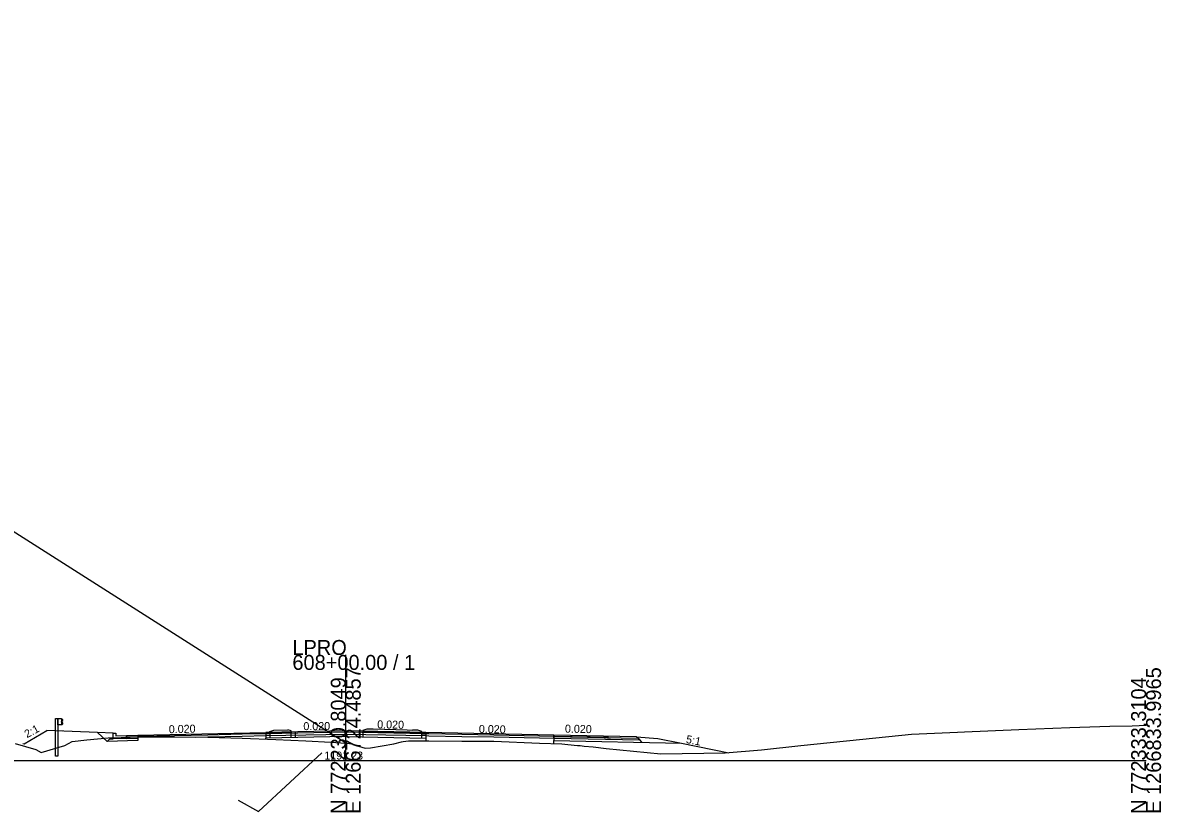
# Model space of a CAD drawing. Extents: x -3833 to 1267678, y -522 to 773248.
# Drawn here: x 1089.5 to 1302.8, y 8990.3 to 9138.3 of the extents above; entities that cross this region are included whole.
import ezdxf

# ---------------------------------------------------------------- set-up
doc = ezdxf.new("R2010")
doc.units = 0
for name, color, linetype in [('Exist Cross Section Cell', 7, 'Continuous'), ('Exist XS Center Line Elevation Label', 7, 'Continuous'), ('Exist XS Ground Line', 7, 'Continuous'), ('Prop CMT DNC', 7, 'Continuous'), ('Prop CMT Guardrail Graphics', 7, 'Continuous'), ('Prop CMT Pvmt Course 1', 7, 'Continuous'), ('Prop CMT Pvmt Course 2', 7, 'Continuous'), ('Prop CMT Pvmt Course 3', 7, 'Continuous'), ('Prop CMT Pvmt Course 4', 7, 'Continuous'), ('Prop CMT Shld Paved Course 1', 7, 'Continuous'), ('Prop CMT Shld Paved Course 2', 7, 'Continuous'), ('Prop CMT Shld Paved Course 4', 7, 'Continuous'), ('Prop CMT Slope Fill', 7, 'Continuous'), ('Prop CMT Slope Grass', 7, 'Continuous'), ('Prop CMT Subgrade Earthwork', 7, 'Continuous'), ('Prop Conc Curb and Gutter', 7, 'Continuous'), ('Prop Conc Island Cover', 7, 'Continuous'), ('Prop Corridor Mesh Bottom', 7, 'Continuous'), ('Prop XS Ditch Slope Text', 7, 'Continuous'), ('Prop XS Finish Grade', 7, 'Continuous'), ('Prop XS SE Text', 7, 'Continuous'), ('Scratch_Level_1', 7, 'Continuous'), ('Scratch_Level_5', 7, 'Continuous')]:
    doc.layers.add(name, color=color, linetype=linetype)

msp = doc.modelspace()

# ---------------------------------------------------------------- linework, layer by layer
at = {"layer": 'Exist Cross Section Cell'}
for p, q in [((1150, 9000), (1150, 9019.79)), ((1000, 9000), (1150, 9000)), ((1150, 9000), (1300, 9000))]:
    msp.add_line(p, q, dxfattribs=at)
at = {"layer": 'Exist XS Ground Line'}
for p, q in [((1297.4, 9006.51), (1300, 9006.6)), ((1107.93, 9004.31), (1111.3, 9004.44)), ((1111.3, 9004.44), (1117.93, 9004.43)), ((1117.93, 9004.43), (1124.15, 9004.38)), ((1249.32, 9004.25), (1256.01, 9004.91)), ((1256.01, 9004.91), (1264.64, 9005.33)), ((1264.64, 9005.33), (1265.94, 9005.36)), ((1265.94, 9005.36), (1276.15, 9005.84)), ((1276.15, 9005.84), (1285.74, 9006.19)), ((1285.74, 9006.19), (1293.18, 9006.44)), ((1293.18, 9006.44), (1297.4, 9006.51)), ((1088.05, 9003.17), (1091.91, 9002.07)), ((1092.94, 9001.49), (1097.38, 9002.79)), ((1097.38, 9002.79), (1098.74, 9003.59)), ((1098.74, 9003.59), (1101.48, 9003.86)), ((1101.48, 9003.86), (1105.49, 9004.23)), ((1105.49, 9004.23), (1107.93, 9004.31)), ((1124.15, 9004.38), (1130.6, 9004.17)), ((1130.6, 9004.17), (1136.91, 9003.97)), ((1136.91, 9003.97), (1142.5, 9003.69)), ((1142.5, 9003.69), (1147.22, 9003.46)), ((1147.22, 9003.46), (1150, 9003.23)), ((1150, 9003.23), (1151.3, 9003.12)), ((1151.3, 9003.12), (1151.33, 9002.99)), ((1151.33, 9002.99), (1153.63, 9002.32)), ((1153.63, 9002.32), (1154.61, 9002.35)), ((1154.61, 9002.35), (1159.02, 9003.14)), ((1159.02, 9003.14), (1160.43, 9003.48)), ((1160.43, 9003.48), (1160.79, 9003.58)), ((1160.79, 9003.58), (1161.78, 9003.67)), ((1161.78, 9003.67), (1165.12, 9003.7)), ((1165.12, 9003.7), (1165.57, 9003.71)), ((1165.57, 9003.71), (1171.75, 9003.65)), ((1171.75, 9003.65), (1177.75, 9003.6)), ((1177.75, 9003.6), (1186.32, 9003.27)), ((1186.32, 9003.27), (1190.52, 9003.11)), ((1190.52, 9003.11), (1191.63, 9003.02)), ((1191.63, 9003.02), (1193.43, 9002.84)), ((1193.43, 9002.84), (1193.96, 9002.8)), ((1193.96, 9002.8), (1194.71, 9002.71)), ((1194.71, 9002.71), (1196.36, 9002.54)), ((1196.36, 9002.54), (1198.81, 9002.27)), ((1198.81, 9002.27), (1209.03, 9001.25)), ((1227.94, 9001.99), (1235.3, 9002.81)), ((1235.3, 9002.81), (1249.32, 9004.25)), ((1091.91, 9002.07), (1092.94, 9001.49)), ((1209.03, 9001.25), (1221.08, 9001.42)), ((1221.08, 9001.42), (1227.94, 9001.99))]:
    msp.add_line(p, q, dxfattribs=at)
at = {"layer": 'Prop CMT Guardrail Graphics'}
for p, q in [((1095.57, 9005.35), (1095.57, 9007.85)), ((1095.57, 9007.85), (1096.06, 9007.85)), ((1096.06, 9007.85), (1096.06, 9005.34)), ((1096.06, 9006.67), (1096.06, 9007.85)), ((1096.06, 9007.85), (1096.73, 9007.85)), ((1096.73, 9006.67), (1096.06, 9006.67)), ((1096.73, 9007.85), (1096.73, 9006.67)), ((1096.73, 9007.77), (1096.73, 9006.75)), ((1096.82, 9007.75), (1096.73, 9007.77)), ((1096.73, 9006.75), (1096.82, 9006.77)), ((1096.74, 9007.31), (1096.97, 9007.51)), ((1096.74, 9007.22), (1096.74, 9007.31)), ((1096.97, 9007.01), (1096.74, 9007.22)), ((1096.97, 9007.65), (1096.82, 9007.75)), ((1096.82, 9006.77), (1096.97, 9006.87)), ((1096.97, 9007.51), (1096.97, 9007.65)), ((1096.97, 9006.87), (1096.97, 9007.01)), ((1095.57, 9000.84), (1095.57, 9005.35)), ((1096.06, 9005.34), (1096.06, 9000.84)), ((1096.06, 9000.84), (1095.57, 9000.84))]:
    msp.add_line(p, q, dxfattribs=at)
at = {"layer": 'Prop CMT Pvmt Course 1'}
for p, q in [((1108.9, 9004.47), (1108.9, 9004.72)), ((1111, 9004.76), (1135, 9005.24)), ((1111, 9004.76), (1111, 9004.76)), ((1135, 9005.24), (1135.75, 9005.26)), ((1135, 9004.99), (1135, 9005.24)), ((1135, 9005.24), (1135, 9005.24)), ((1135, 9005.24), (1135, 9005.24)), ((1135, 9005.24), (1135, 9005.24)), ((1135, 9005.24), (1135, 9004.99)), ((1135.75, 9005.01), (1135, 9004.99)), ((1135, 9004.99), (1135, 9004.99)), ((1135.75, 9005.26), (1135.75, 9005.26)), ((1135.75, 9005.26), (1135.75, 9005.26)), ((1135.75, 9005.26), (1135.75, 9004.22)), ((1135.75, 9005.01), (1135.75, 9005.01)), ((1139.75, 9005.37), (1139.75, 9005.37)), ((1139.75, 9005.37), (1139.75, 9005.37)), ((1139.75, 9004.3), (1139.75, 9005.34)), ((1139.75, 9005.12), (1139.75, 9005.12)), ((1140.5, 9005.36), (1140.5, 9005.36)), ((1140.5, 9005.36), (1140.5, 9004.31)), ((1152.5, 9005.49), (1152.5, 9005.49)), ((1152.5, 9005.49), (1152.5, 9005.49)), ((1152.5, 9005.49), (1152.5, 9004.46)), ((1152.5, 9005.24), (1152.5, 9005.24)), ((1153.25, 9004.44), (1153.25, 9005.48)), ((1153.25, 9005.26), (1153.25, 9005.26)), ((1164.25, 9005.26), (1165, 9005.24)), ((1164.25, 9004.22), (1164.25, 9005.26)), ((1164.25, 9005.26), (1164.25, 9005.26)), ((1164.25, 9005.26), (1164.25, 9005.26)), ((1164.25, 9005.01), (1164.25, 9005.01)), ((1165, 9005.24), (1165, 9005.24)), ((1165, 9005.24), (1165, 9004.2)), ((1189, 9004.76), (1165, 9005.24)), ((1165, 9005.24), (1165, 9005.24)), ((1165, 9005.24), (1165, 9005.24)), ((1165, 9005.24), (1165, 9004.99)), ((1165, 9004.99), (1165, 9004.99)), ((1189, 9004.51), (1189, 9004.76)), ((1189, 9004.76), (1189, 9004.76)), ((1189, 9004.51), (1189, 9004.76)), ((1189, 9004.76), (1189, 9004.76))]:
    msp.add_line(p, q, dxfattribs=at)
at = {"layer": 'Prop CMT Pvmt Course 2'}
for p, q in [((1150, 9005.29), (1135, 9004.99)), ((1135, 9004.99), (1135, 9004.99)), ((1135, 9004.99), (1135, 9004.99)), ((1135, 9004.66), (1150, 9004.96)), ((1135, 9004.66), (1135, 9004.66)), ((1135.75, 9005.01), (1135.75, 9005.01)), ((1135.75, 9005.01), (1135.75, 9005.01)), ((1135.75, 9004.76), (1135.75, 9004.76)), ((1139.75, 9005.12), (1139.75, 9005.12)), ((1139.75, 9005.12), (1139.75, 9005.12)), ((1140.5, 9005.11), (1140.5, 9005.11)), ((1165, 9004.99), (1150, 9005.29)), ((1150, 9005.29), (1150, 9005.29)), ((1150, 9005.29), (1150, 9005.29)), ((1150, 9004.96), (1150, 9004.96)), ((1150, 9004.96), (1150, 9004.96)), ((1150, 9004.96), (1165, 9004.66)), ((1152.5, 9005.24), (1152.5, 9005.24)), ((1152.5, 9005.24), (1152.5, 9005.24)), ((1164.25, 9005.01), (1165, 9004.99)), ((1164.25, 9005.01), (1164.25, 9005.01)), ((1164.25, 9005.01), (1164.25, 9005.01)), ((1165, 9004.99), (1165, 9004.99)), ((1165, 9004.99), (1165, 9004.99)), ((1165, 9004.66), (1165, 9004.66))]:
    msp.add_line(p, q, dxfattribs=at)
at = {"layer": 'Prop CMT Pvmt Course 3'}
for p, q in [((1135.75, 9004.76), (1135.75, 9004.76)), ((1135.75, 9004.76), (1135.75, 9004.76)), ((1139.75, 9004.87), (1139.75, 9004.87)), ((1139.75, 9004.5), (1139.75, 9004.5)), ((1140.5, 9004.86), (1140.5, 9004.86)), ((1152.5, 9004.62), (1152.5, 9004.62)), ((1153.25, 9004.63), (1153.25, 9004.63)), ((1135.75, 9004.38), (1135.75, 9004.38))]:
    msp.add_line(p, q, dxfattribs=at)
at = {"layer": 'Prop CMT Pvmt Course 4'}
for p, q in [((1135, 9004.66), (1135, 9004.66)), ((1135, 9004.66), (1135, 9004.66)), ((1150, 9004.96), (1150, 9004.96)), ((1150, 9004.96), (1150, 9004.96)), ((1165, 9004.66), (1165, 9004.66)), ((1165, 9004.66), (1165, 9004.66)), ((1105.26, 9003.57), (1105.8, 9004.08)), ((1165, 9003.83), (1165, 9003.83))]:
    msp.add_line(p, q, dxfattribs=at)
at = {"layer": 'Prop CMT Shld Paved Course 1'}
for p, q in [((1108.91, 9004.72), (1111, 9004.76)), ((1111, 9004.76), (1111, 9004.51)), ((1150, 9005.54), (1135, 9005.24)), ((1135, 9005.24), (1135, 9005.24)), ((1135, 9005.24), (1135, 9004.2)), ((1165, 9005.24), (1150, 9005.54)), ((1150, 9005.54), (1150, 9005.54)), ((1150, 9005.54), (1150, 9005.54)), ((1150, 9005.29), (1150, 9005.29)), ((1150, 9005.29), (1150, 9005.29)), ((1165, 9004.99), (1165, 9005.24)), ((1165, 9005.24), (1165, 9005.24)), ((1189, 9004.76), (1189, 9004.51)), ((1204.5, 9004.45), (1189, 9004.76)), ((1189, 9004.51), (1204.75, 9004.2)), ((1204.75, 9004.2), (1204.5, 9004.45))]:
    msp.add_line(p, q, dxfattribs=at)
at = {"layer": 'Prop CMT Shld Paved Course 2'}
for p, q in [((1096.88, 9005.41), (1096.88, 9005.41)), ((1108.9, 9004.47), (1111, 9004.51)), ((1111.3, 9004.52), (1111, 9004.51)), ((1111, 9004.51), (1111, 9004.51)), ((1111, 9004.51), (1111, 9004.43)), ((1117.93, 9004.65), (1111.3, 9004.52)), ((1111.3, 9004.52), (1111.3, 9004.52)), ((1111.3, 9004.52), (1111.3, 9004.52)), ((1111.3, 9004.44), (1111.3, 9004.44)), ((1111.3, 9004.44), (1111.3, 9004.44)), ((1124.15, 9004.78), (1117.93, 9004.65)), ((1117.93, 9004.65), (1117.93, 9004.65)), ((1117.93, 9004.43), (1117.93, 9004.43)), ((1121.8, 9004.4), (1124.15, 9004.44)), ((1121.8, 9004.4), (1121.8, 9004.4)), ((1130.6, 9004.91), (1124.15, 9004.78)), ((1124.15, 9004.78), (1124.15, 9004.78)), ((1124.15, 9004.44), (1130.6, 9004.57)), ((1124.15, 9004.44), (1124.15, 9004.44)), ((1135, 9004.99), (1130.6, 9004.91)), ((1130.6, 9004.91), (1130.6, 9004.91)), ((1130.6, 9004.57), (1135, 9004.66)), ((1130.6, 9004.57), (1130.6, 9004.57)), ((1135, 9004.99), (1135, 9004.99)), ((1165.12, 9004.99), (1165, 9004.99)), ((1165, 9004.99), (1165, 9004.99)), ((1165, 9004.66), (1165.12, 9004.66)), ((1165.57, 9004.98), (1165.12, 9004.99)), ((1165.12, 9004.99), (1165.12, 9004.99)), ((1165.12, 9004.66), (1165.12, 9004.66)), ((1165.12, 9004.66), (1165.57, 9004.65)), ((1171.75, 9004.86), (1165.57, 9004.98)), ((1165.57, 9004.65), (1171.75, 9004.53)), ((1177.75, 9004.74), (1171.75, 9004.86)), ((1171.75, 9004.86), (1171.75, 9004.86)), ((1171.75, 9004.53), (1171.75, 9004.53)), ((1171.75, 9004.53), (1177.75, 9004.41)), ((1186.32, 9004.57), (1177.75, 9004.74)), ((1177.75, 9004.74), (1177.75, 9004.74)), ((1177.75, 9004.74), (1177.75, 9004.74)), ((1177.75, 9004.41), (1177.75, 9004.41)), ((1177.75, 9004.41), (1177.75, 9004.41)), ((1177.75, 9004.41), (1186.32, 9004.23)), ((1189, 9004.51), (1186.32, 9004.57)), ((1186.32, 9004.57), (1186.32, 9004.57)), ((1189, 9004.18), (1189, 9004.51)), ((1189, 9004.51), (1189, 9004.51)), ((1189, 9004.51), (1189, 9004.51)), ((1189, 9004.51), (1189, 9004.18)), ((1199.26, 9004.31), (1189, 9004.51)), ((1186.32, 9004.23), (1186.32, 9004.23)), ((1186.32, 9004.23), (1189, 9004.18)), ((1189, 9004.18), (1205.09, 9003.86)), ((1205.09, 9003.86), (1204.75, 9004.2))]:
    msp.add_line(p, q, dxfattribs=at)
at = {"layer": 'Prop CMT Shld Paved Course 4'}
for p, q in [((1105.8, 9004.08), (1106.4, 9004.09)), ((1108.9, 9004.13), (1111, 9004.18)), ((1189, 9004.18), (1189, 9003.73)), ((1199.59, 9003.97), (1199.09, 9003.98)), ((1205.56, 9003.4), (1205.09, 9003.86))]:
    msp.add_line(p, q, dxfattribs=at)
at = {"layer": 'Prop CMT Slope Grass'}
for p, q in [((1106.4, 9005.1), (1103.5, 9005.23)), ((1204.5, 9004.45), (1208.5, 9004.13)), ((1208.5, 9004.13), (1212.93, 9003.25))]:
    msp.add_line(p, q, dxfattribs=at)
at = {"layer": 'Prop CMT Subgrade Earthwork'}
for p, q in [((1105.26, 9003.57), (1103.5, 9005.23)), ((1111, 9004.43), (1111.01, 9003.73)), ((1149.99, 9004.51), (1135, 9004.2)), ((1149.99, 9004.51), (1165, 9004.2)), ((1111.01, 9003.73), (1105.26, 9003.57)), ((1135, 9004.03), (1135, 9004.2)), ((1165, 9004.2), (1165, 9003.7)), ((1189, 9003.73), (1212.93, 9003.25)), ((1189, 9003.17), (1189, 9003.73))]:
    msp.add_line(p, q, dxfattribs=at)
at = {"layer": 'Prop Conc Curb and Gutter'}
for p, q in [((1106.4, 9004.1), (1106.4, 9005.1)), ((1106.4, 9005.1), (1106.9, 9005.1)), ((1106.9, 9005.1), (1106.9, 9005.1)), ((1106.9, 9005.1), (1106.9, 9004.6)), ((1106.9, 9004.6), (1106.9, 9004.6)), ((1106.9, 9004.6), (1106.92, 9004.6)), ((1106.92, 9004.6), (1108.9, 9004.72)), ((1108.9, 9004.72), (1108.9, 9004.14)), ((1135.75, 9005.26), (1135.76, 9005.43)), ((1135.75, 9005.13), (1135.75, 9005.26)), ((1135.75, 9005.26), (1135.75, 9005.26)), ((1137.53, 9005.17), (1135.75, 9005.13)), ((1135.76, 9005.43), (1136.51, 9005.68)), ((1135.76, 9005.43), (1135.76, 9005.43)), ((1136.51, 9005.68), (1139.16, 9005.73)), ((1136.51, 9005.68), (1136.51, 9005.68)), ((1137.51, 9005.7), (1137.51, 9005.7)), ((1137.51, 9005.7), (1137.51, 9005.7)), ((1139.75, 9005.22), (1137.53, 9005.17)), ((1139.74, 9005.54), (1139.16, 9005.73)), ((1139.75, 9005.37), (1139.74, 9005.54)), ((1139.74, 9005.54), (1139.74, 9005.54)), ((1139.75, 9005.37), (1139.75, 9005.37)), ((1139.75, 9005.37), (1139.75, 9005.37)), ((1139.75, 9005.37), (1139.75, 9005.22)), ((1139.75, 9005.25), (1139.75, 9005.25)), ((1153.25, 9005.51), (1153.26, 9005.68)), ((1153.25, 9005.51), (1153.25, 9005.51)), ((1153.25, 9005.38), (1153.25, 9005.51)), ((1153.26, 9005.38), (1153.25, 9005.38)), ((1153.25, 9005.38), (1153.25, 9005.38)), ((1153.26, 9005.68), (1153.27, 9005.68)), ((1162.12, 9005.14), (1153.26, 9005.38)), ((1153.27, 9005.68), (1154.01, 9005.93)), ((1154.01, 9005.93), (1154.02, 9005.93)), ((1154.02, 9005.93), (1155.01, 9005.95)), ((1155.01, 9005.38), (1155.01, 9005.38)), ((1164.25, 9005.11), (1162.12, 9005.14)), ((1162.5, 9005.7), (1162.49, 9005.7)), ((1162.49, 9005.7), (1162.49, 9005.69)), ((1163.49, 9005.68), (1162.5, 9005.7)), ((1164.24, 9005.43), (1163.49, 9005.68)), ((1163.49, 9005.68), (1163.49, 9005.68)), ((1164.25, 9005.26), (1164.24, 9005.43)), ((1164.24, 9005.43), (1164.24, 9005.43)), ((1164.25, 9005.26), (1164.25, 9005.26)), ((1164.25, 9005.26), (1164.25, 9005.11)), ((1106.4, 9004.09), (1106.4, 9004.1)), ((1106.43, 9004.09), (1106.4, 9004.09)), ((1108.9, 9004.13), (1106.43, 9004.09)), ((1108.9, 9004.14), (1108.9, 9004.13))]:
    msp.add_line(p, q, dxfattribs=at)
at = {"layer": 'Prop Conc Island Cover'}
for p, q in [((1155.01, 9005.95), (1155.15, 9005.94)), ((1155.15, 9005.94), (1161.52, 9005.73)), ((1161.52, 9005.73), (1162.49, 9005.7))]:
    msp.add_line(p, q, dxfattribs=at)
at = {"layer": 'Prop Corridor Mesh Bottom'}
for p, q in [((1135, 9005.24), (1135, 9004.99)), ((1165, 9005.24), (1165, 9004.99))]:
    msp.add_line(p, q, dxfattribs=at)
at = {"layer": 'Prop XS Finish Grade'}
for p, q in [((1089.75, 9003.1), (1094, 9005.65)), ((1103.5, 9005.23), (1094, 9005.65)), ((1155.01, 9005.95), (1155.15, 9005.94)), ((1155.15, 9005.94), (1161.52, 9005.73)), ((1161.52, 9005.73), (1162.49, 9005.7)), ((1089.47, 9003.16), (1089.75, 9003.1)), ((1212.93, 9003.25), (1221.8, 9001.47))]:
    msp.add_line(p, q, dxfattribs=at)
at = {"layer": 'Scratch_Level_1'}
msp.add_line((1150, 9003.23), (937.75, 9138.29), dxfattribs=at)
at = {"layer": 'Scratch_Level_5'}
for p, q in [((1133.63, 8990.44), (1145.49, 9001.46)), ((1129.85, 8992.54), (1133.63, 8990.44))]:
    msp.add_line(p, q, dxfattribs=at)

# ---------------------------------------------------------------- texts
at = {"layer": 'Exist Cross Section Cell'}
for s, p in [('LPRO', (1140, 9019.79)), ('608+00.00 / 1', (1140, 9016.99))]:
    msp.add_text(s, height=2.8, dxfattribs=at).set_placement(p)
for s, p in [('E 1266724.4857', (1152.8, 8990)), ('E 1266833.9965', (1302.8, 8990)), ('N 772230.8049', (1150, 8990)), ('N 772333.3104', (1300, 8990))]:
    msp.add_text(s, height=2.8, rotation=90, dxfattribs=at).set_placement(p)
at = {"layer": 'Exist XS Center Line Elevation Label'}
msp.add_text('1191.23', height=1.5, dxfattribs=at).set_placement((1145.99, 9000.18))
at = {"layer": 'Prop CMT DNC'}
for p in [(1111, 9004.76), (1135, 9005.24), (1135, 9005.24), (1150, 9005.54), (1165, 9005.24), (1165, 9005.24), (1189, 9004.76), (1189, 9004.76), (1189, 9004.76), (1189, 9004.76), (1199, 9004.56)]:
    msp.add_text('X', height=0.00025, dxfattribs=at).set_placement(p)
at = {"layer": 'Prop CMT Slope Fill'}
for p in [(1106.9, 9004.6), (1108.9, 9004.72)]:
    msp.add_text('X', height=0.00025, rotation=359.8927, dxfattribs=at).set_placement(p)
at = {"layer": 'Prop XS Ditch Slope Text'}
for s, rotation, p in [('2:1', 28.1814, (1090.26, 9004.17)), ('5:1', 349.0097, (1213.68, 9003.31))]:
    msp.add_text(s, height=1.5, rotation=rotation, dxfattribs=at).set_placement(p)
at = {"layer": 'Prop XS SE Text'}
for rotation, p in [(1.397, (1116.85, 9005.11)), (0.2693, (1142.06, 9005.69)), (358.8542, (1155.89, 9006.04)), (358.8542, (1174.94, 9005.18)), (358.8542, (1191.07, 9005.23))]:
    msp.add_text('0.020', height=1.5, rotation=rotation, dxfattribs=at).set_placement(p)

doc.saveas('drawing.dxf')
